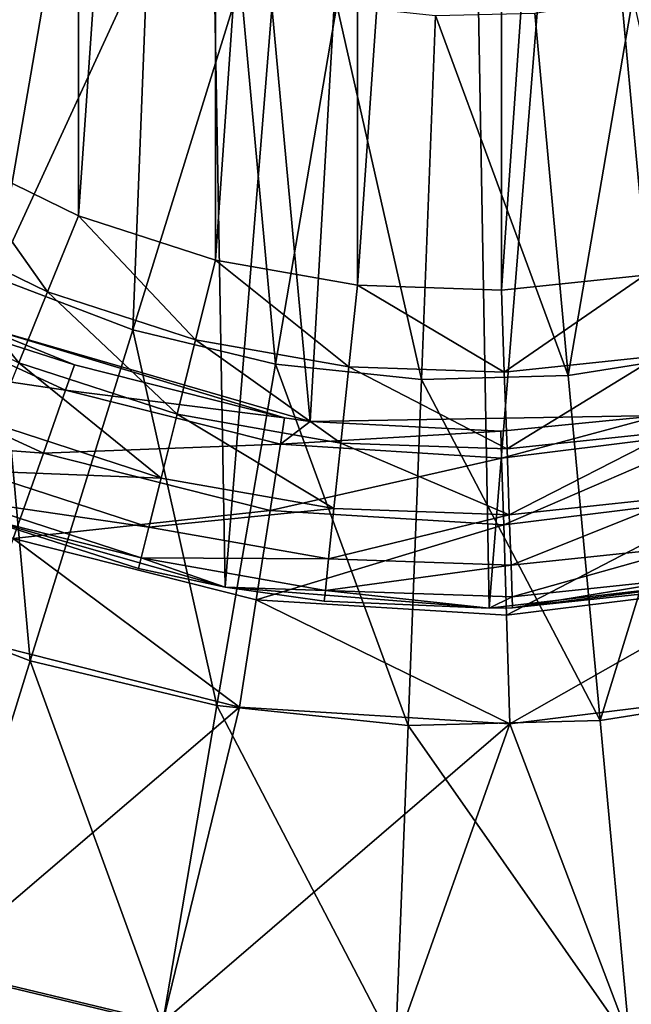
# Model space of a CAD drawing. Header units: millimetres. Extents: x 64 to 3333, y 103 to 3347.
# Tile 487 of 519: x 3278 to 3288, y 2237 to 2253. Entities that reach past the tile are written whole.
import ezdxf

# ---------------------------------------------------------------- set-up
doc = ezdxf.new("R2010")
doc.units = ezdxf.units.MM
doc.header["$LTSCALE"] = 25.4
doc.layers.get('0').update_dxf_attribs({"true_color": 0xff5454})

# ---------------------------------------------------------------- blocks, each defined once
blk = doc.blocks.new('SPIDER-6785-9743.STL')
at = {"color": 0}
mesh = blk.add_polyface(dxfattribs=at)
corners = [(3264.3, 2268.423, 114.71), (3264.446, 2260.133, 114.71), (3263.965, 2264.271, 114.71), (3265.438, 2272.43, 114.71), (3265.726, 2256.169, 114.71), (3267.336, 2276.138, 114.71), (3267.754, 2252.531, 114.71), (3269.922, 2279.405, 114.71), (3270.454, 2249.358, 114.71), (3273.094, 2282.104, 114.71), (3273.72, 2246.772, 114.71), (3276.733, 2284.133, 114.71), (3277.428, 2244.874, 114.71), (3280.697, 2285.412, 114.71), (3281.436, 2243.736, 114.71), (3284.835, 2285.894, 114.71), (3285.588, 2243.401, 114.71), (3288.987, 2285.559, 114.71), (3289.726, 2243.882, 114.71), (3292.994, 2284.421, 114.71), (3293.69, 2245.162, 114.71), (3296.702, 2282.522, 114.71), (3297.328, 2247.19, 114.71), (3299.969, 2279.937, 114.71), (3300.501, 2249.89, 114.71), (3302.668, 2276.764, 114.71), (3303.086, 2253.156, 114.71), (3304.697, 2273.126, 114.71), (3304.985, 2256.864, 114.71), (3305.976, 2269.162, 114.71), (3306.123, 2260.872, 114.71), (3306.458, 2265.024, 114.71)]
mesh.append_faces([[corners[k] for k in face] for face in [(0, 1, 2), (30, 29, 31)]], dxfattribs={"vtx0": -1, "color": 0})
mesh.append_faces([[corners[k] for k in face] for face in [(1, 3, 4), (4, 5, 6), (6, 7, 8), (8, 9, 10), (10, 11, 12), (12, 13, 14), (14, 15, 16), (16, 17, 18), (18, 19, 20), (20, 21, 22), (22, 23, 24), (24, 25, 26), (26, 27, 28), (28, 29, 30)]], dxfattribs={"vtx0": -1, "vtx1": -1, "color": 0})
mesh.append_faces([[corners[k] for k in face] for face in [(1, 0, 3), (4, 3, 5), (6, 5, 7), (8, 7, 9), (10, 9, 11), (12, 11, 13), (14, 13, 15), (16, 15, 17), (18, 17, 19), (20, 19, 21), (22, 21, 23), (24, 23, 25), (26, 25, 27), (28, 27, 29)]], dxfattribs={"vtx0": -1, "vtx2": -1, "color": 0})
at = {"color": 7, "true_color": 0xffffff}
mesh = blk.add_polyface(dxfattribs=at)
corners = [(3267.279, 2260.227, 124.919), (3267.905, 2271.097, 124.919), (3266.772, 2265.709, 124.919), (3269.378, 2255.138, 124.919), (3270.574, 2275.912, 124.919), (3272.885, 2250.893, 124.919), (3274.545, 2279.726, 124.919), (3277.486, 2247.871, 124.919), (3279.463, 2282.2, 124.919), (3282.774, 2246.339, 124.919), (3284.892, 2283.114, 124.919), (3288.279, 2246.434, 124.919), (3290.35, 2282.388, 124.919), (3293.511, 2248.148, 124.919), (3295.351, 2280.085, 124.919), (3298.006, 2251.327, 124.919), (3299.45, 2276.411, 124.919), (3301.364, 2255.69, 124.919), (3302.285, 2271.691, 124.919), (3303.286, 2260.849, 124.919), (3303.603, 2266.345, 124.919)]
mesh.append_faces([[corners[k] for k in face] for face in [(0, 1, 2), (18, 19, 20)]], dxfattribs={"vtx0": -1, "color": 7})
mesh.append_faces([[corners[k] for k in face] for face in [(1, 3, 4), (4, 5, 6), (6, 7, 8), (8, 9, 10), (10, 11, 12), (12, 13, 14), (14, 15, 16), (16, 17, 18)]], dxfattribs={"vtx0": -1, "vtx1": -1, "color": 7})
mesh.append_faces([[corners[k] for k in face] for face in [(1, 0, 3), (4, 3, 5), (6, 5, 7), (8, 7, 9), (10, 9, 11), (12, 11, 13), (14, 13, 15), (16, 15, 17), (18, 17, 19)]], dxfattribs={"vtx0": -1, "vtx2": -1, "color": 7})
at = {"color": 0}
mesh = blk.add_polyface(dxfattribs=at)
corners = [(3269.001, 2263.51, 179.71), (3269.316, 2268.022, 179.71), (3269.001, 2265.777, 179.71), (3269.317, 2261.265, 179.71), (3269.94, 2270.201, 179.71), (3269.943, 2259.086, 179.71), (3270.862, 2272.273, 179.71), (3270.865, 2257.015, 179.71), (3272.062, 2274.196, 179.71), (3272.067, 2255.093, 179.71), (3273.519, 2275.933, 179.71), (3273.525, 2253.356, 179.71), (3275.204, 2277.45, 179.71), (3275.21, 2251.84, 179.71), (3277.083, 2278.718, 179.71), (3277.09, 2250.572, 179.71), (3279.12, 2279.713, 179.71), (3279.128, 2249.579, 179.71), (3281.276, 2280.414, 179.71), (3281.284, 2248.879, 179.71), (3283.509, 2280.808, 179.71), (3283.517, 2248.486, 179.71), (3285.774, 2280.888, 179.71), (3285.783, 2248.407, 179.71), (3288.029, 2280.651, 179.71), (3288.037, 2248.645, 179.71), (3290.229, 2280.103, 179.71), (3290.237, 2249.194, 179.71), (3292.331, 2279.255, 179.71), (3292.339, 2250.044, 179.71), (3294.295, 2278.122, 179.71), (3294.302, 2251.178, 179.71), (3296.082, 2276.726, 179.71), (3296.088, 2252.574, 179.71), (3297.657, 2275.096, 179.71), (3297.662, 2254.205, 179.71), (3298.99, 2273.262, 179.71), (3298.994, 2256.04, 179.71), (3300.055, 2271.261, 179.71), (3300.058, 2258.042, 179.71), (3300.831, 2269.131, 179.71), (3300.833, 2260.172, 179.71), (3301.303, 2266.913, 179.71), (3301.304, 2262.39, 179.71), (3301.461, 2264.652, 179.71)]
mesh.append_faces([[corners[k] for k in face] for face in [(0, 1, 2), (42, 43, 44)]], dxfattribs={"vtx0": -1, "color": 0})
mesh.append_faces([[corners[k] for k in face] for face in [(1, 3, 4), (4, 5, 6), (6, 7, 8), (8, 9, 10), (10, 11, 12), (12, 13, 14), (14, 15, 16), (16, 17, 18), (18, 19, 20), (20, 21, 22), (22, 23, 24), (24, 25, 26), (26, 27, 28), (28, 29, 30), (30, 31, 32), (32, 33, 34), (34, 35, 36), (36, 37, 38), (38, 39, 40), (40, 41, 42)]], dxfattribs={"vtx0": -1, "vtx1": -1, "color": 0})
mesh.append_faces([[corners[k] for k in face] for face in [(1, 0, 3), (4, 3, 5), (6, 5, 7), (8, 7, 9), (10, 9, 11), (12, 11, 13), (14, 13, 15), (16, 15, 17), (18, 17, 19), (20, 19, 21), (22, 21, 23), (24, 23, 25), (26, 25, 27), (28, 27, 29), (30, 29, 31), (32, 31, 33), (34, 33, 35), (36, 35, 37), (38, 37, 39), (40, 39, 41), (42, 41, 43)]], dxfattribs={"vtx0": -1, "vtx2": -1, "color": 0})
at = {"color": 7, "true_color": 0xffffff}
mesh = blk.add_polyface(dxfattribs=at)
corners = [(3277.587, 2255.472, 15.426), (3275.795, 2249.708, 17.288), (3273.926, 2251.065, 17.288), (3278.85, 2254.555, 15.426)]
mesh.append_faces([[corners[k] for k in face] for face in [(0, 1, 2), (1, 0, 3)]], dxfattribs={"vtx0": -1, "color": 7})
mesh = blk.add_polyface(dxfattribs=at)
corners = [(3278.85, 2254.555, 15.426), (3277.825, 2248.607, 17.288), (3275.795, 2249.708, 17.288), (3280.222, 2253.811, 15.426)]
mesh.append_faces([[corners[k] for k in face] for face in [(0, 1, 2), (1, 0, 3)]], dxfattribs={"vtx0": -1, "color": 7})
mesh = blk.add_polyface(dxfattribs=at)
corners = [(3280.222, 2253.811, 15.426), (3279.982, 2247.781, 17.288), (3277.825, 2248.607, 17.288), (3281.679, 2253.253, 15.426)]
mesh.append_faces([[corners[k] for k in face] for face in [(0, 1, 2), (1, 0, 3)]], dxfattribs={"vtx0": -1, "color": 7})
mesh = blk.add_polyface(dxfattribs=at)
corners = [(3281.679, 2253.253, 15.426), (3282.229, 2247.242, 17.288), (3279.982, 2247.781, 17.288), (3283.196, 2252.889, 15.426)]
mesh.append_faces([[corners[k] for k in face] for face in [(0, 1, 2), (1, 0, 3)]], dxfattribs={"vtx0": -1, "color": 7})
mesh = blk.add_polyface(dxfattribs=at)
corners = [(3287.849, 2253.013, 15.426), (3286.835, 2247.063, 17.288), (3286.308, 2252.768, 15.426), (3289.116, 2247.426, 17.288)]
mesh.append_faces([[corners[k] for k in face] for face in [(0, 1, 2), (1, 0, 3)]], dxfattribs={"vtx0": -1, "color": 7})
mesh = blk.add_polyface(dxfattribs=at)
corners = [(3283.196, 2252.889, 15.426), (3284.526, 2247.002, 17.288), (3282.229, 2247.242, 17.288), (3284.748, 2252.727, 15.426)]
mesh.append_faces([[corners[k] for k in face] for face in [(0, 1, 2), (1, 0, 3)]], dxfattribs={"vtx0": -1, "color": 7})
mesh = blk.add_polyface(dxfattribs=at)
corners = [(3284.748, 2252.727, 15.426), (3286.835, 2247.063, 17.288), (3284.526, 2247.002, 17.288), (3286.308, 2252.768, 15.426)]
mesh.append_faces([[corners[k] for k in face] for face in [(0, 1, 2), (1, 0, 3)]], dxfattribs={"vtx0": -1, "color": 7})
at = {"color": 0}
mesh = blk.add_polyface(dxfattribs=at)
corners = [(3278.643, 2248.379, 179.54), (3277.09, 2250.572, 179.71), (3276.443, 2249.451, 179.54), (3279.128, 2249.579, 179.71)]
mesh.append_faces([[corners[k] for k in face] for face in [(0, 1, 2), (1, 0, 3)]], dxfattribs={"vtx0": -1, "color": 0})
mesh = blk.add_polyface(dxfattribs=at)
corners = [(3278.192, 2247.261, 179.04), (3276.443, 2249.451, 179.54), (3275.841, 2248.407, 179.04), (3278.643, 2248.379, 179.54)]
mesh.append_faces([[corners[k] for k in face] for face in [(0, 1, 2), (1, 0, 3)]], dxfattribs={"vtx0": -1, "color": 0})
mesh = blk.add_polyface(dxfattribs=at)
corners = [(3280.971, 2247.623, 179.54), (3279.128, 2249.579, 179.71), (3278.643, 2248.379, 179.54), (3281.284, 2248.879, 179.71)]
mesh.append_faces([[corners[k] for k in face] for face in [(0, 1, 2), (1, 0, 3)]], dxfattribs={"vtx0": -1, "color": 0})
mesh = blk.add_polyface(dxfattribs=at)
corners = [(3283.382, 2247.199, 179.54), (3281.284, 2248.879, 179.71), (3280.971, 2247.623, 179.54), (3283.517, 2248.486, 179.71)]
mesh.append_faces([[corners[k] for k in face] for face in [(0, 1, 2), (1, 0, 3)]], dxfattribs={"vtx0": -1, "color": 0})
at = {"color": 7, "true_color": 0xffffff}
mesh = blk.add_polyface(dxfattribs=at)
corners = [(3277.825, 2248.607, 17.288), (3278.368, 2242.574, 19.854), (3275.546, 2243.656, 19.854), (3279.982, 2247.781, 17.288)]
mesh.append_faces([[corners[k] for k in face] for face in [(0, 1, 2), (1, 0, 3)]], dxfattribs={"vtx0": -1, "color": 7})
at = {"color": 0}
mesh = blk.add_polyface(dxfattribs=at)
corners = [(3285.828, 2247.114, 179.54), (3288.037, 2248.645, 179.71), (3285.783, 2248.407, 179.71), (3288.262, 2247.371, 179.54)]
mesh.append_faces([[corners[k] for k in face] for face in [(0, 1, 2), (1, 0, 3)]], dxfattribs={"vtx0": -1, "color": 0})
mesh = blk.add_polyface(dxfattribs=at)
corners = [(3280.68, 2246.453, 179.04), (3278.643, 2248.379, 179.54), (3278.192, 2247.261, 179.04), (3280.971, 2247.623, 179.54)]
mesh.append_faces([[corners[k] for k in face] for face in [(0, 1, 2), (1, 0, 3)]], dxfattribs={"vtx0": -1, "color": 0})
mesh = blk.add_polyface(dxfattribs=at)
corners = [(3285.828, 2247.114, 179.54), (3283.517, 2248.486, 179.71), (3283.382, 2247.199, 179.54), (3285.783, 2248.407, 179.71)]
mesh.append_faces([[corners[k] for k in face] for face in [(0, 1, 2), (1, 0, 3)]], dxfattribs={"vtx0": -1, "color": 0})
at = {"color": 7, "true_color": 0xffffff}
mesh = blk.add_polyface(dxfattribs=at)
corners = [(3278.927, 2246.833, 108.956), (3275.234, 2247.379, 106.87), (3278.577, 2245.84, 106.87), (3275.76, 2248.291, 108.956)]
mesh.append_faces([[corners[k] for k in face] for face in [(0, 1, 2), (1, 0, 3)]], dxfattribs={"vtx0": -1, "color": 7})
mesh = blk.add_polyface(dxfattribs=at)
corners = [(3279.067, 2247.23, 110.691), (3275.76, 2248.291, 108.956), (3278.927, 2246.833, 108.956)]
mesh.append_faces([[corners[k] for k in face] for face in [(0, 1, 2)]], dxfattribs={"color": 7})
mesh = blk.add_polyface(dxfattribs=at)
corners = [(3277.486, 2247.871, 110.691), (3275.76, 2248.291, 108.956), (3279.067, 2247.23, 110.691)]
mesh.append_faces([[corners[k] for k in face] for face in [(0, 1, 2)]], dxfattribs={"color": 7})
mesh = blk.add_polyface(dxfattribs=at)
corners = [(3277.486, 2247.871, 124.919), (3277.486, 2247.871, 110.691), (3279.067, 2247.23, 110.691)]
mesh.append_faces([[corners[k] for k in face] for face in [(0, 1, 2)]], dxfattribs={"color": 7})
mesh = blk.add_polyface(dxfattribs=at)
corners = [(3277.486, 2247.871, 124.919), (3279.067, 2247.23, 110.691), (3282.372, 2246.397, 110.691)]
mesh.append_faces([[corners[k] for k in face] for face in [(0, 1, 2)]], dxfattribs={"color": 7})
mesh = blk.add_polyface(dxfattribs=at)
corners = [(3277.486, 2247.871, 124.919), (3282.372, 2246.397, 110.691), (3282.774, 2246.339, 124.919)]
mesh.append_faces([[corners[k] for k in face] for face in [(0, 1, 2)]], dxfattribs={"color": 7})
mesh = blk.add_polyface(dxfattribs=at)
corners = [(3279.982, 2247.781, 17.288), (3281.308, 2241.87, 19.854), (3278.368, 2242.574, 19.854), (3282.229, 2247.242, 17.288)]
mesh.append_faces([[corners[k] for k in face] for face in [(0, 1, 2), (1, 0, 3)]], dxfattribs={"vtx0": -1, "color": 7})
at = {"color": 0}
mesh = blk.add_polyface(dxfattribs=at)
corners = [(3283.256, 2246, 179.04), (3280.971, 2247.623, 179.54), (3280.68, 2246.453, 179.04), (3283.382, 2247.199, 179.54)]
mesh.append_faces([[corners[k] for k in face] for face in [(0, 1, 2), (1, 0, 3)]], dxfattribs={"vtx0": -1, "color": 0})
at = {"color": 7, "true_color": 0xffffff}
mesh = blk.add_polyface(dxfattribs=at)
corners = [(3289.116, 2247.426, 17.288), (3287.336, 2241.636, 19.854), (3286.835, 2247.063, 17.288), (3290.322, 2242.11, 19.854)]
mesh.append_faces([[corners[k] for k in face] for face in [(0, 1, 2), (1, 0, 3)]], dxfattribs={"vtx0": -1, "color": 7})
mesh = blk.add_polyface(dxfattribs=at)
corners = [(3278.577, 2245.84, 106.87), (3274.523, 2246.148, 105.177), (3278.104, 2244.499, 105.177), (3275.234, 2247.379, 106.87)]
mesh.append_faces([[corners[k] for k in face] for face in [(0, 1, 2), (1, 0, 3)]], dxfattribs={"vtx0": -1, "color": 7})
at = {"color": 0}
mesh = blk.add_polyface(dxfattribs=at)
corners = [(3285.871, 2245.909, 179.04), (3288.262, 2247.371, 179.54), (3285.828, 2247.114, 179.54), (3288.472, 2246.183, 179.04)]
mesh.append_faces([[corners[k] for k in face] for face in [(0, 1, 2), (1, 0, 3)]], dxfattribs={"vtx0": -1, "color": 0})
mesh = blk.add_polyface(dxfattribs=at)
corners = [(3280.43, 2245.448, 178.246), (3278.192, 2247.261, 179.04), (3277.804, 2246.301, 178.246), (3280.68, 2246.453, 179.04)]
mesh.append_faces([[corners[k] for k in face] for face in [(0, 1, 2), (1, 0, 3)]], dxfattribs={"vtx0": -1, "color": 0})
at = {"color": 7, "true_color": 0xffffff}
mesh = blk.add_polyface(dxfattribs=at)
corners = [(3282.372, 2246.397, 110.691), (3278.927, 2246.833, 108.956), (3282.308, 2245.981, 108.956), (3279.067, 2247.23, 110.691)]
mesh.append_faces([[corners[k] for k in face] for face in [(0, 1, 2), (1, 0, 3)]], dxfattribs={"vtx0": -1, "color": 7})
mesh = blk.add_polyface(dxfattribs=at)
corners = [(3282.229, 2247.242, 17.288), (3284.314, 2241.555, 19.854), (3281.308, 2241.87, 19.854), (3284.526, 2247.002, 17.288)]
mesh.append_faces([[corners[k] for k in face] for face in [(0, 1, 2), (1, 0, 3)]], dxfattribs={"vtx0": -1, "color": 7})
at = {"color": 0}
mesh = blk.add_polyface(dxfattribs=at)
corners = [(3285.871, 2245.909, 179.04), (3283.382, 2247.199, 179.54), (3283.256, 2246, 179.04), (3285.828, 2247.114, 179.54)]
mesh.append_faces([[corners[k] for k in face] for face in [(0, 1, 2), (1, 0, 3)]], dxfattribs={"vtx0": -1, "color": 0})
at = {"color": 7, "true_color": 0xffffff}
mesh = blk.add_polyface(dxfattribs=at)
corners = [(3284.526, 2247.002, 17.288), (3287.336, 2241.636, 19.854), (3284.314, 2241.555, 19.854), (3286.835, 2247.063, 17.288)]
mesh.append_faces([[corners[k] for k in face] for face in [(0, 1, 2), (1, 0, 3)]], dxfattribs={"vtx0": -1, "color": 7})
mesh = blk.add_polyface(dxfattribs=at)
corners = [(3282.308, 2245.981, 108.956), (3278.577, 2245.84, 106.87), (3282.146, 2244.941, 106.87), (3278.927, 2246.833, 108.956)]
mesh.append_faces([[corners[k] for k in face] for face in [(0, 1, 2), (1, 0, 3)]], dxfattribs={"vtx0": -1, "color": 7})
at = {"color": 0}
mesh = blk.add_polyface(dxfattribs=at)
corners = [(3283.148, 2244.97, 178.246), (3280.68, 2246.453, 179.04), (3280.43, 2245.448, 178.246), (3283.256, 2246, 179.04)]
mesh.append_faces([[corners[k] for k in face] for face in [(0, 1, 2), (1, 0, 3)]], dxfattribs={"vtx0": -1, "color": 0})
at = {"color": 7, "true_color": 0xffffff}
mesh = blk.add_polyface(dxfattribs=at)
corners = [(3282.372, 2246.397, 110.691), (3282.308, 2245.981, 108.956), (3282.774, 2246.339, 110.691)]
mesh.append_faces([[corners[k] for k in face] for face in [(0, 1, 2)]], dxfattribs={"color": 7})
mesh = blk.add_polyface(dxfattribs=at)
corners = [(3282.774, 2246.339, 110.691), (3282.308, 2245.981, 108.956), (3285.774, 2246.186, 110.691)]
mesh.append_faces([[corners[k] for k in face] for face in [(0, 1, 2)]], dxfattribs={"color": 7})
mesh = blk.add_polyface(dxfattribs=at)
corners = [(3282.774, 2246.339, 124.919), (3282.372, 2246.397, 110.691), (3282.774, 2246.339, 110.691)]
mesh.append_faces([[corners[k] for k in face] for face in [(0, 1, 2)]], dxfattribs={"color": 7})
mesh = blk.add_polyface(dxfattribs=at)
corners = [(3282.774, 2246.339, 124.919), (3285.774, 2246.186, 110.691), (3288.279, 2246.434, 124.919)]
mesh.append_faces([[corners[k] for k in face] for face in [(0, 1, 2)]], dxfattribs={"color": 7})
mesh = blk.add_polyface(dxfattribs=at)
corners = [(3282.774, 2246.339, 124.919), (3282.774, 2246.339, 110.691), (3285.774, 2246.186, 110.691)]
mesh.append_faces([[corners[k] for k in face] for face in [(0, 1, 2)]], dxfattribs={"color": 7})
mesh = blk.add_polyface(dxfattribs=at)
corners = [(3285.774, 2246.186, 110.691), (3285.787, 2245.765, 108.956), (3288.279, 2246.434, 110.691)]
mesh.append_faces([[corners[k] for k in face] for face in [(0, 1, 2)]], dxfattribs={"color": 7})
mesh = blk.add_polyface(dxfattribs=at)
corners = [(3288.279, 2246.434, 124.919), (3285.774, 2246.186, 110.691), (3288.279, 2246.434, 110.691)]
mesh.append_faces([[corners[k] for k in face] for face in [(0, 1, 2)]], dxfattribs={"color": 7})
mesh = blk.add_polyface(dxfattribs=at)
corners = [(3288.279, 2246.434, 110.691), (3285.787, 2245.765, 108.956), (3289.247, 2246.193, 108.956)]
mesh.append_faces([[corners[k] for k in face] for face in [(0, 1, 2)]], dxfattribs={"color": 7})
at = {"color": 0}
mesh = blk.add_polyface(dxfattribs=at)
corners = [(3280.43, 2245.448, 178.246), (3277.507, 2245.564, 177.21), (3280.238, 2244.677, 177.21), (3277.804, 2246.301, 178.246)]
mesh.append_faces([[corners[k] for k in face] for face in [(0, 1, 2), (1, 0, 3)]], dxfattribs={"vtx0": -1, "color": 0})
at = {"color": 7, "true_color": 0xffffff}
mesh = blk.add_polyface(dxfattribs=at)
corners = [(3285.774, 2246.186, 110.691), (3282.308, 2245.981, 108.956), (3285.787, 2245.765, 108.956)]
mesh.append_faces([[corners[k] for k in face] for face in [(0, 1, 2)]], dxfattribs={"color": 7})
mesh = blk.add_polyface(dxfattribs=at)
corners = [(3289.247, 2246.193, 108.956), (3285.819, 2244.713, 106.87), (3289.471, 2245.164, 106.87), (3285.787, 2245.765, 108.956)]
mesh.append_faces([[corners[k] for k in face] for face in [(0, 1, 2), (1, 0, 3)]], dxfattribs={"vtx0": -1, "color": 7})
at = {"color": 0}
mesh = blk.add_polyface(dxfattribs=at)
corners = [(3285.907, 2244.874, 178.246), (3288.472, 2246.183, 179.04), (3285.871, 2245.909, 179.04), (3288.652, 2245.163, 178.246)]
mesh.append_faces([[corners[k] for k in face] for face in [(0, 1, 2), (1, 0, 3)]], dxfattribs={"vtx0": -1, "color": 0})
at = {"color": 7, "true_color": 0xffffff}
mesh = blk.add_polyface(dxfattribs=at)
corners = [(3285.787, 2245.765, 108.956), (3282.146, 2244.941, 106.87), (3285.819, 2244.713, 106.87), (3282.308, 2245.981, 108.956)]
mesh.append_faces([[corners[k] for k in face] for face in [(0, 1, 2), (1, 0, 3)]], dxfattribs={"vtx0": -1, "color": 7})
at = {"color": 0}
mesh = blk.add_polyface(dxfattribs=at)
corners = [(3285.907, 2244.874, 178.246), (3283.256, 2246, 179.04), (3283.148, 2244.97, 178.246), (3285.871, 2245.909, 179.04)]
mesh.append_faces([[corners[k] for k in face] for face in [(0, 1, 2), (1, 0, 3)]], dxfattribs={"vtx0": -1, "color": 0})
at = {"color": 7, "true_color": 0xffffff}
mesh = blk.add_polyface(dxfattribs=at)
corners = [(3282.146, 2244.941, 106.87), (3278.104, 2244.499, 105.177), (3281.927, 2243.536, 105.177), (3278.577, 2245.84, 106.87)]
mesh.append_faces([[corners[k] for k in face] for face in [(0, 1, 2), (1, 0, 3)]], dxfattribs={"vtx0": -1, "color": 7})
at = {"color": 0}
mesh = blk.add_polyface(dxfattribs=at)
corners = [(3280.238, 2244.677, 177.21), (3277.32, 2245.101, 176.004), (3280.117, 2244.193, 176.004), (3277.507, 2245.564, 177.21)]
mesh.append_faces([[corners[k] for k in face] for face in [(0, 1, 2), (1, 0, 3)]], dxfattribs={"vtx0": -1, "color": 0})
mesh = blk.add_polyface(dxfattribs=at)
corners = [(3283.148, 2244.97, 178.246), (3280.238, 2244.677, 177.21), (3283.065, 2244.179, 177.21), (3280.43, 2245.448, 178.246)]
mesh.append_faces([[corners[k] for k in face] for face in [(0, 1, 2), (1, 0, 3)]], dxfattribs={"vtx0": -1, "color": 0})
mesh = blk.add_polyface(dxfattribs=at)
corners = [(3277.32, 2245.101, 176.004), (3277.428, 2244.874, 174.71), (3280.117, 2244.193, 176.004)]
mesh.append_faces([[corners[k] for k in face] for face in [(0, 1, 2)]], dxfattribs={"color": 0})
at = {"color": 7, "true_color": 0xffffff}
mesh = blk.add_polyface(dxfattribs=at)
corners = [(3289.471, 2245.164, 106.87), (3285.862, 2243.292, 105.177), (3289.775, 2243.775, 105.177), (3285.819, 2244.713, 106.87)]
mesh.append_faces([[corners[k] for k in face] for face in [(0, 1, 2), (1, 0, 3)]], dxfattribs={"vtx0": -1, "color": 7})
at = {"color": 0}
mesh = blk.add_polyface(dxfattribs=at)
corners = [(3288.652, 2245.163, 178.246), (3285.935, 2244.08, 177.21), (3288.79, 2244.381, 177.21), (3285.907, 2244.874, 178.246)]
mesh.append_faces([[corners[k] for k in face] for face in [(0, 1, 2), (1, 0, 3)]], dxfattribs={"vtx0": -1, "color": 0})
mesh = blk.add_polyface(dxfattribs=at)
corners = [(3285.907, 2244.874, 178.246), (3283.065, 2244.179, 177.21), (3285.935, 2244.08, 177.21), (3283.148, 2244.97, 178.246)]
mesh.append_faces([[corners[k] for k in face] for face in [(0, 1, 2), (1, 0, 3)]], dxfattribs={"vtx0": -1, "color": 0})
mesh = blk.add_polyface(dxfattribs=at)
corners = [(3277.428, 2244.874, 174.71), (3277.428, 2244.874, 114.71), (3280.076, 2244.027, 174.71)]
mesh.append_faces([[corners[k] for k in face] for face in [(0, 1, 2)]], dxfattribs={"color": 0})
mesh = blk.add_polyface(dxfattribs=at)
corners = [(3280.076, 2244.027, 174.71), (3277.428, 2244.874, 114.71), (3281.436, 2243.736, 114.71)]
mesh.append_faces([[corners[k] for k in face] for face in [(0, 1, 2)]], dxfattribs={"color": 0})
mesh = blk.add_polyface(dxfattribs=at)
corners = [(3280.117, 2244.193, 176.004), (3277.428, 2244.874, 174.71), (3280.076, 2244.027, 174.71)]
mesh.append_faces([[corners[k] for k in face] for face in [(0, 1, 2)]], dxfattribs={"color": 0})
at = {"color": 7, "true_color": 0xffffff}
mesh = blk.add_polyface(dxfattribs=at)
corners = [(3285.819, 2244.713, 106.87), (3281.927, 2243.536, 105.177), (3285.862, 2243.292, 105.177), (3282.146, 2244.941, 106.87)]
mesh.append_faces([[corners[k] for k in face] for face in [(0, 1, 2), (1, 0, 3)]], dxfattribs={"vtx0": -1, "color": 7})
at = {"color": 0}
mesh = blk.add_polyface(dxfattribs=at)
corners = [(3283.065, 2244.179, 177.21), (3280.117, 2244.193, 176.004), (3283.013, 2243.683, 176.004), (3280.238, 2244.677, 177.21)]
mesh.append_faces([[corners[k] for k in face] for face in [(0, 1, 2), (1, 0, 3)]], dxfattribs={"vtx0": -1, "color": 0})
at = {"color": 7, "true_color": 0xffffff}
mesh = blk.add_polyface(dxfattribs=at)
corners = [(3281.664, 2241.847, 103.919), (3278.104, 2244.499, 105.177), (3277.535, 2242.887, 103.919), (3281.927, 2243.536, 105.177)]
mesh.append_faces([[corners[k] for k in face] for face in [(0, 1, 2), (1, 0, 3)]], dxfattribs={"vtx0": -1, "color": 7})
at = {"color": 0}
mesh = blk.add_polyface(dxfattribs=at)
corners = [(3288.79, 2244.381, 177.21), (3285.952, 2243.581, 176.004), (3288.877, 2243.889, 176.004), (3285.935, 2244.08, 177.21)]
mesh.append_faces([[corners[k] for k in face] for face in [(0, 1, 2), (1, 0, 3)]], dxfattribs={"vtx0": -1, "color": 0})
mesh = blk.add_polyface(dxfattribs=at)
corners = [(3280.117, 2244.193, 176.004), (3280.076, 2244.027, 174.71), (3281.436, 2243.736, 174.71)]
mesh.append_faces([[corners[k] for k in face] for face in [(0, 1, 2)]], dxfattribs={"color": 0})
mesh = blk.add_polyface(dxfattribs=at)
corners = [(3280.117, 2244.193, 176.004), (3281.436, 2243.736, 174.71), (3283.013, 2243.683, 176.004)]
mesh.append_faces([[corners[k] for k in face] for face in [(0, 1, 2)]], dxfattribs={"color": 0})
mesh = blk.add_polyface(dxfattribs=at)
corners = [(3285.935, 2244.08, 177.21), (3283.013, 2243.683, 176.004), (3285.952, 2243.581, 176.004), (3283.065, 2244.179, 177.21)]
mesh.append_faces([[corners[k] for k in face] for face in [(0, 1, 2), (1, 0, 3)]], dxfattribs={"vtx0": -1, "color": 0})
mesh = blk.add_polyface(dxfattribs=at)
corners = [(3280.076, 2244.027, 174.71), (3281.436, 2243.736, 114.71), (3281.436, 2243.736, 174.71)]
mesh.append_faces([[corners[k] for k in face] for face in [(0, 1, 2)]], dxfattribs={"color": 0})
mesh = blk.add_polyface(dxfattribs=at)
corners = [(3285.958, 2243.41, 174.71), (3285.588, 2243.401, 114.71), (3289.726, 2243.882, 114.71)]
mesh.append_faces([[corners[k] for k in face] for face in [(0, 1, 2)]], dxfattribs={"color": 0})
mesh = blk.add_polyface(dxfattribs=at)
corners = [(3288.877, 2243.889, 176.004), (3285.958, 2243.41, 174.71), (3288.907, 2243.721, 174.71), (3285.952, 2243.581, 176.004)]
mesh.append_faces([[corners[k] for k in face] for face in [(0, 1, 2), (1, 0, 3)]], dxfattribs={"vtx0": -1, "color": 0})
mesh = blk.add_polyface(dxfattribs=at)
corners = [(3285.958, 2243.41, 174.71), (3289.726, 2243.882, 114.71), (3288.907, 2243.721, 174.71)]
mesh.append_faces([[corners[k] for k in face] for face in [(0, 1, 2)]], dxfattribs={"color": 0})
mesh = blk.add_polyface(dxfattribs=at)
corners = [(3281.436, 2243.736, 174.71), (3281.436, 2243.736, 114.71), (3282.996, 2243.513, 174.71)]
mesh.append_faces([[corners[k] for k in face] for face in [(0, 1, 2)]], dxfattribs={"color": 0})
mesh = blk.add_polyface(dxfattribs=at)
corners = [(3282.996, 2243.513, 174.71), (3281.436, 2243.736, 114.71), (3285.588, 2243.401, 114.71)]
mesh.append_faces([[corners[k] for k in face] for face in [(0, 1, 2)]], dxfattribs={"color": 0})
mesh = blk.add_polyface(dxfattribs=at)
corners = [(3283.013, 2243.683, 176.004), (3281.436, 2243.736, 174.71), (3282.996, 2243.513, 174.71)]
mesh.append_faces([[corners[k] for k in face] for face in [(0, 1, 2)]], dxfattribs={"color": 0})
at = {"color": 7, "true_color": 0xffffff}
mesh = blk.add_polyface(dxfattribs=at)
corners = [(3285.914, 2241.583, 103.919), (3289.775, 2243.775, 105.177), (3285.862, 2243.292, 105.177), (3290.14, 2242.105, 103.919)]
mesh.append_faces([[corners[k] for k in face] for face in [(0, 1, 2), (1, 0, 3)]], dxfattribs={"vtx0": -1, "color": 7})
mesh = blk.add_polyface(dxfattribs=at)
corners = [(3275.546, 2243.656, 19.854), (3276.862, 2237.717, 23.083), (3273.418, 2239.037, 23.083), (3278.368, 2242.574, 19.854)]
mesh.append_faces([[corners[k] for k in face] for face in [(0, 1, 2), (1, 0, 3)]], dxfattribs={"vtx0": -1, "color": 7})
at = {"color": 0}
mesh = blk.add_polyface(dxfattribs=at)
corners = [(3283.013, 2243.683, 176.004), (3282.996, 2243.513, 174.71), (3285.588, 2243.401, 174.71)]
mesh.append_faces([[corners[k] for k in face] for face in [(0, 1, 2)]], dxfattribs={"color": 0})
mesh = blk.add_polyface(dxfattribs=at)
corners = [(3283.013, 2243.683, 176.004), (3285.588, 2243.401, 174.71), (3285.952, 2243.581, 176.004)]
mesh.append_faces([[corners[k] for k in face] for face in [(0, 1, 2)]], dxfattribs={"color": 0})
mesh = blk.add_polyface(dxfattribs=at)
corners = [(3285.952, 2243.581, 176.004), (3285.588, 2243.401, 174.71), (3285.958, 2243.41, 174.71)]
mesh.append_faces([[corners[k] for k in face] for face in [(0, 1, 2)]], dxfattribs={"color": 0})
at = {"color": 7, "true_color": 0xffffff}
mesh = blk.add_polyface(dxfattribs=at)
corners = [(3285.914, 2241.583, 103.919), (3281.927, 2243.536, 105.177), (3281.664, 2241.847, 103.919), (3285.862, 2243.292, 105.177)]
mesh.append_faces([[corners[k] for k in face] for face in [(0, 1, 2), (1, 0, 3)]], dxfattribs={"vtx0": -1, "color": 7})
at = {"color": 0}
mesh = blk.add_polyface(dxfattribs=at)
corners = [(3282.996, 2243.513, 174.71), (3285.588, 2243.401, 114.71), (3285.588, 2243.401, 174.71)]
mesh.append_faces([[corners[k] for k in face] for face in [(0, 1, 2)]], dxfattribs={"color": 0})
mesh = blk.add_polyface(dxfattribs=at)
corners = [(3285.588, 2243.401, 174.71), (3285.588, 2243.401, 114.71), (3285.958, 2243.41, 174.71)]
mesh.append_faces([[corners[k] for k in face] for face in [(0, 1, 2)]], dxfattribs={"color": 0})
at = {"color": 7, "true_color": 0xffffff}
mesh = blk.add_polyface(dxfattribs=at)
corners = [(3281.664, 2241.847, 103.919), (3277.535, 2242.887, 103.919), (3276.872, 2237.747, 100.694)]
mesh.append_faces([[corners[k] for k in face] for face in [(0, 1, 2)]], dxfattribs={"color": 7})
mesh = blk.add_polyface(dxfattribs=at)
corners = [(3278.368, 2242.574, 19.854), (3280.449, 2236.857, 23.083), (3276.862, 2237.717, 23.083), (3281.308, 2241.87, 19.854)]
mesh.append_faces([[corners[k] for k in face] for face in [(0, 1, 2), (1, 0, 3)]], dxfattribs={"vtx0": -1, "color": 7})
mesh = blk.add_polyface(dxfattribs=at)
corners = [(3290.14, 2242.105, 103.919), (3285.914, 2241.583, 103.919), (3287.801, 2236.604, 100.694)]
mesh.append_faces([[corners[k] for k in face] for face in [(0, 1, 2)]], dxfattribs={"color": 7})
mesh = blk.add_polyface(dxfattribs=at)
corners = [(3290.322, 2242.11, 19.854), (3287.804, 2236.571, 23.083), (3287.336, 2241.636, 19.854), (3291.446, 2237.15, 23.083)]
mesh.append_faces([[corners[k] for k in face] for face in [(0, 1, 2), (1, 0, 3)]], dxfattribs={"vtx0": -1, "color": 7})
mesh = blk.add_polyface(dxfattribs=at)
corners = [(3291.439, 2237.181, 100.694), (3290.14, 2242.105, 103.919), (3287.801, 2236.604, 100.694)]
mesh.append_faces([[corners[k] for k in face] for face in [(0, 1, 2)]], dxfattribs={"color": 7})
mesh = blk.add_polyface(dxfattribs=at)
corners = [(3281.664, 2241.847, 103.919), (3276.872, 2237.747, 100.694), (3280.454, 2236.889, 100.694)]
mesh.append_faces([[corners[k] for k in face] for face in [(0, 1, 2)]], dxfattribs={"color": 7})
mesh = blk.add_polyface(dxfattribs=at)
corners = [(3281.308, 2241.87, 19.854), (3284.117, 2236.473, 23.083), (3280.449, 2236.857, 23.083), (3284.314, 2241.555, 19.854)]
mesh.append_faces([[corners[k] for k in face] for face in [(0, 1, 2), (1, 0, 3)]], dxfattribs={"vtx0": -1, "color": 7})
mesh = blk.add_polyface(dxfattribs=at)
corners = [(3285.914, 2241.583, 103.919), (3281.664, 2241.847, 103.919), (3280.454, 2236.889, 100.694)]
mesh.append_faces([[corners[k] for k in face] for face in [(0, 1, 2)]], dxfattribs={"color": 7})
mesh = blk.add_polyface(dxfattribs=at)
corners = [(3285.914, 2241.583, 103.919), (3280.454, 2236.889, 100.694), (3284.118, 2236.505, 100.694)]
mesh.append_faces([[corners[k] for k in face] for face in [(0, 1, 2)]], dxfattribs={"color": 7})
mesh = blk.add_polyface(dxfattribs=at)
corners = [(3284.314, 2241.555, 19.854), (3287.804, 2236.571, 23.083), (3284.117, 2236.473, 23.083), (3287.336, 2241.636, 19.854)]
mesh.append_faces([[corners[k] for k in face] for face in [(0, 1, 2), (1, 0, 3)]], dxfattribs={"vtx0": -1, "color": 7})
mesh = blk.add_polyface(dxfattribs=at)
corners = [(3287.801, 2236.604, 100.694), (3285.914, 2241.583, 103.919), (3284.118, 2236.505, 100.694)]
mesh.append_faces([[corners[k] for k in face] for face in [(0, 1, 2)]], dxfattribs={"color": 7})
mesh = blk.add_polyface(dxfattribs=at)
corners = [(3276.862, 2237.717, 23.083), (3279.665, 2232.283, 26.924), (3275.488, 2233.284, 26.924), (3280.449, 2236.857, 23.083)]
mesh.append_faces([[corners[k] for k in face] for face in [(0, 1, 2), (1, 0, 3)]], dxfattribs={"vtx0": -1, "color": 7})
mesh = blk.add_polyface(dxfattribs=at)
corners = [(3279.67, 2232.312, 96.858), (3276.872, 2237.747, 100.694), (3275.496, 2233.311, 96.858), (3280.454, 2236.889, 100.694)]
mesh.append_faces([[corners[k] for k in face] for face in [(0, 1, 2), (1, 0, 3)]], dxfattribs={"vtx0": -1, "color": 7})
mesh = blk.add_polyface(dxfattribs=at)
corners = [(3288.228, 2231.979, 96.858), (3291.439, 2237.181, 100.694), (3287.801, 2236.604, 100.694), (3292.466, 2232.652, 96.858)]
mesh.append_faces([[corners[k] for k in face] for face in [(0, 1, 2), (1, 0, 3)]], dxfattribs={"vtx0": -1, "color": 7})

msp = doc.modelspace()

# ---------------------------------------------------------------- block references
at = {"color": 250, "true_color": 0x262626}
msp.add_blockref('SPIDER-6785-9743.STL', (0, 0), dxfattribs=at)

doc.saveas('drawing.dxf')
